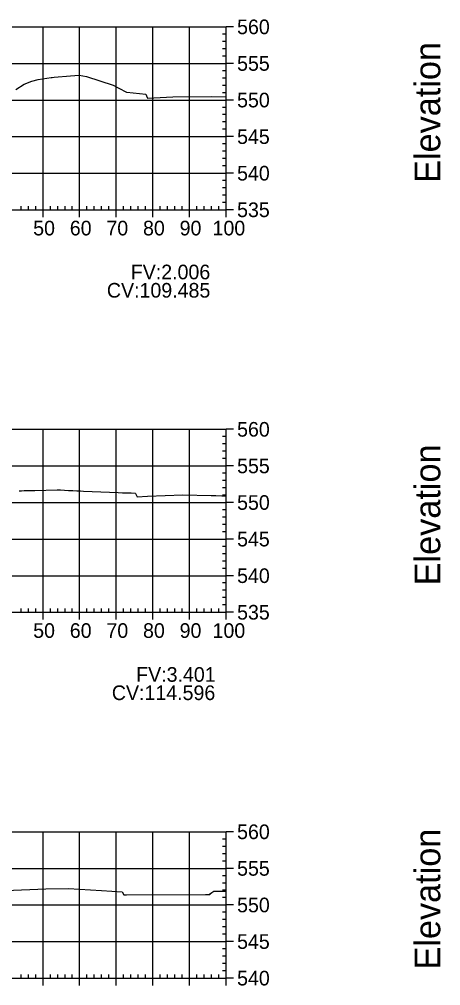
# Model space of a CAD drawing. Extents: x 704834 to 709892, y 372981 to 377533.
# Drawn here: x 707280.4 to 707395.5, y 373740.8 to 374004.9 of the extents above; entities that cross this region are included whole.
import ezdxf

# ---------------------------------------------------------------- set-up
doc = ezdxf.new("R2010")
doc.units = 0
for name, color, linetype in [('57', 7, 'Continuous'), ('59', 7, 'Continuous'), ('60', 7, 'Continuous'), ('Existing', 7, 'Continuous')]:
    doc.layers.add(name, color=color, linetype=linetype)

msp = doc.modelspace()

# ---------------------------------------------------------------- linework, layer by layer
at = {"layer": '57'}
for p, q in [((707136.87, 374002.82), (707336.87, 374002.82)), ((707286.87, 373952.82), (707286.87, 374002.82)), ((707296.87, 373952.82), (707296.87, 374002.82)), ((707306.87, 373952.82), (707306.87, 374002.82)), ((707316.87, 373952.82), (707316.87, 374002.82)), ((707326.87, 373952.82), (707326.87, 374002.82)), ((707336.87, 373952.82), (707336.87, 374002.82)), ((707336.87, 373952.82), (707336.87, 374002.82)), ((707338.87, 374002.82), (707336.87, 374002.82)), ((707336.87, 374000.82), (707335.87, 374000.82)), ((707336.87, 373998.82), (707335.87, 373998.82)), ((707336.87, 373996.82), (707335.87, 373996.82)), ((707336.87, 373994.82), (707335.87, 373994.82)), ((707136.87, 373992.82), (707336.87, 373992.82)), ((707338.87, 373992.82), (707336.87, 373992.82)), ((707336.87, 373990.82), (707335.87, 373990.82)), ((707336.87, 373988.82), (707335.87, 373988.82)), ((707336.87, 373986.82), (707335.87, 373986.82)), ((707336.87, 373984.82), (707335.87, 373984.82)), ((707136.87, 373982.82), (707336.87, 373982.82)), ((707338.87, 373982.82), (707336.87, 373982.82)), ((707336.87, 373980.82), (707335.87, 373980.82)), ((707336.87, 373978.82), (707335.87, 373978.82)), ((707336.87, 373976.82), (707335.87, 373976.82)), ((707336.87, 373974.82), (707335.87, 373974.82)), ((707136.87, 373972.82), (707336.87, 373972.82)), ((707336.87, 373970.82), (707335.87, 373970.82)), ((707338.87, 373972.82), (707336.87, 373972.82)), ((707336.87, 373968.82), (707335.87, 373968.82)), ((707336.87, 373966.82), (707335.87, 373966.82)), ((707136.87, 373962.82), (707336.87, 373962.82)), ((707336.87, 373964.82), (707335.87, 373964.82)), ((707338.87, 373962.82), (707336.87, 373962.82)), ((707336.87, 373960.82), (707335.87, 373960.82)), ((707336.87, 373958.82), (707335.87, 373958.82)), ((707336.87, 373956.82), (707335.87, 373956.82)), ((707336.87, 373954.82), (707335.87, 373954.82)), ((707136.87, 373952.82), (707336.87, 373952.82)), ((707136.87, 373952.82), (707336.87, 373952.82)), ((707280.87, 373952.82), (707280.87, 373953.82)), ((707282.87, 373952.82), (707282.87, 373953.82)), ((707284.87, 373952.82), (707284.87, 373953.82)), ((707286.87, 373950.82), (707286.87, 373952.82)), ((707288.87, 373952.82), (707288.87, 373953.82)), ((707290.87, 373952.82), (707290.87, 373953.82)), ((707292.87, 373952.82), (707292.87, 373953.82)), ((707294.87, 373952.82), (707294.87, 373953.82)), ((707296.87, 373950.82), (707296.87, 373952.82)), ((707298.87, 373952.82), (707298.87, 373953.82)), ((707300.87, 373952.82), (707300.87, 373953.82)), ((707302.87, 373952.82), (707302.87, 373953.82)), ((707304.87, 373952.82), (707304.87, 373953.82)), ((707306.87, 373950.82), (707306.87, 373952.82)), ((707308.87, 373952.82), (707308.87, 373953.82)), ((707310.87, 373952.82), (707310.87, 373953.82)), ((707312.87, 373952.82), (707312.87, 373953.82)), ((707314.87, 373952.82), (707314.87, 373953.82)), ((707316.87, 373950.82), (707316.87, 373952.82)), ((707318.87, 373952.82), (707318.87, 373953.82)), ((707320.87, 373952.82), (707320.87, 373953.82)), ((707322.87, 373952.82), (707322.87, 373953.82)), ((707324.87, 373952.82), (707324.87, 373953.82)), ((707326.87, 373950.82), (707326.87, 373952.82)), ((707328.87, 373952.82), (707328.87, 373953.82)), ((707330.87, 373952.82), (707330.87, 373953.82)), ((707332.87, 373952.82), (707332.87, 373953.82)), ((707334.87, 373952.82), (707334.87, 373953.82)), ((707336.87, 373950.82), (707336.87, 373952.82)), ((707338.87, 373952.82), (707336.87, 373952.82)), ((707136.87, 373892.82), (707336.87, 373892.82)), ((707286.87, 373842.82), (707286.87, 373892.82)), ((707296.87, 373842.82), (707296.87, 373892.82)), ((707306.87, 373842.82), (707306.87, 373892.82)), ((707316.87, 373842.82), (707316.87, 373892.82)), ((707326.87, 373842.82), (707326.87, 373892.82)), ((707336.87, 373842.82), (707336.87, 373892.82)), ((707336.87, 373842.82), (707336.87, 373892.82)), ((707338.87, 373892.82), (707336.87, 373892.82)), ((707336.87, 373890.82), (707335.87, 373890.82)), ((707336.87, 373888.82), (707335.87, 373888.82)), ((707336.87, 373886.82), (707335.87, 373886.82)), ((707336.87, 373884.82), (707335.87, 373884.82)), ((707136.87, 373882.82), (707336.87, 373882.82)), ((707336.87, 373880.82), (707335.87, 373880.82)), ((707338.87, 373882.82), (707336.87, 373882.82)), ((707336.87, 373878.82), (707335.87, 373878.82)), ((707336.87, 373876.82), (707335.87, 373876.82)), ((707136.87, 373872.82), (707336.87, 373872.82)), ((707336.87, 373874.82), (707335.87, 373874.82)), ((707338.87, 373872.82), (707336.87, 373872.82)), ((707336.87, 373870.82), (707335.87, 373870.82)), ((707336.87, 373868.82), (707335.87, 373868.82)), ((707336.87, 373866.82), (707335.87, 373866.82)), ((707336.87, 373864.82), (707335.87, 373864.82)), ((707136.87, 373862.82), (707336.87, 373862.82)), ((707338.87, 373862.82), (707336.87, 373862.82)), ((707336.87, 373860.82), (707335.87, 373860.82)), ((707336.87, 373858.82), (707335.87, 373858.82)), ((707336.87, 373856.82), (707335.87, 373856.82)), ((707336.87, 373854.82), (707335.87, 373854.82)), ((707136.87, 373852.82), (707336.87, 373852.82)), ((707338.87, 373852.82), (707336.87, 373852.82)), ((707336.87, 373850.82), (707335.87, 373850.82)), ((707336.87, 373848.82), (707335.87, 373848.82)), ((707336.87, 373846.82), (707335.87, 373846.82)), ((707280.87, 373842.82), (707280.87, 373843.82)), ((707282.87, 373842.82), (707282.87, 373843.82)), ((707284.87, 373842.82), (707284.87, 373843.82)), ((707288.87, 373842.82), (707288.87, 373843.82)), ((707290.87, 373842.82), (707290.87, 373843.82)), ((707292.87, 373842.82), (707292.87, 373843.82)), ((707294.87, 373842.82), (707294.87, 373843.82)), ((707298.87, 373842.82), (707298.87, 373843.82)), ((707300.87, 373842.82), (707300.87, 373843.82)), ((707302.87, 373842.82), (707302.87, 373843.82)), ((707304.87, 373842.82), (707304.87, 373843.82)), ((707308.87, 373842.82), (707308.87, 373843.82)), ((707310.87, 373842.82), (707310.87, 373843.82)), ((707312.87, 373842.82), (707312.87, 373843.82)), ((707314.87, 373842.82), (707314.87, 373843.82)), ((707318.87, 373842.82), (707318.87, 373843.82)), ((707320.87, 373842.82), (707320.87, 373843.82)), ((707322.87, 373842.82), (707322.87, 373843.82)), ((707324.87, 373842.82), (707324.87, 373843.82)), ((707328.87, 373842.82), (707328.87, 373843.82)), ((707330.87, 373842.82), (707330.87, 373843.82)), ((707332.87, 373842.82), (707332.87, 373843.82)), ((707334.87, 373842.82), (707334.87, 373843.82)), ((707336.87, 373844.82), (707335.87, 373844.82)), ((707136.87, 373842.82), (707336.87, 373842.82)), ((707136.87, 373842.82), (707336.87, 373842.82)), ((707286.87, 373840.82), (707286.87, 373842.82)), ((707296.87, 373840.82), (707296.87, 373842.82)), ((707306.87, 373840.82), (707306.87, 373842.82)), ((707316.87, 373840.82), (707316.87, 373842.82)), ((707326.87, 373840.82), (707326.87, 373842.82)), ((707336.87, 373840.82), (707336.87, 373842.82)), ((707338.87, 373842.82), (707336.87, 373842.82)), ((707136.87, 373782.82), (707336.87, 373782.82)), ((707286.87, 373742.82), (707286.87, 373782.82)), ((707296.87, 373742.82), (707296.87, 373782.82)), ((707306.87, 373742.82), (707306.87, 373782.82)), ((707316.87, 373742.82), (707316.87, 373782.82)), ((707326.87, 373742.82), (707326.87, 373782.82)), ((707336.87, 373742.82), (707336.87, 373782.82)), ((707336.87, 373742.82), (707336.87, 373782.82)), ((707338.87, 373782.82), (707336.87, 373782.82)), ((707336.87, 373780.82), (707335.87, 373780.82)), ((707336.87, 373778.82), (707335.87, 373778.82)), ((707336.87, 373776.82), (707335.87, 373776.82)), ((707136.87, 373772.82), (707336.87, 373772.82)), ((707336.87, 373774.82), (707335.87, 373774.82)), ((707338.87, 373772.82), (707336.87, 373772.82)), ((707336.87, 373770.82), (707335.87, 373770.82)), ((707336.87, 373768.82), (707335.87, 373768.82)), ((707336.87, 373766.82), (707335.87, 373766.82)), ((707336.87, 373764.82), (707335.87, 373764.82)), ((707136.87, 373762.82), (707336.87, 373762.82)), ((707338.87, 373762.82), (707336.87, 373762.82)), ((707336.87, 373760.82), (707335.87, 373760.82)), ((707336.87, 373758.82), (707335.87, 373758.82)), ((707336.87, 373756.82), (707335.87, 373756.82)), ((707336.87, 373754.82), (707335.87, 373754.82)), ((707136.87, 373752.82), (707336.87, 373752.82)), ((707338.87, 373752.82), (707336.87, 373752.82)), ((707336.87, 373750.82), (707335.87, 373750.82)), ((707336.87, 373748.82), (707335.87, 373748.82)), ((707336.87, 373746.82), (707335.87, 373746.82)), ((707280.87, 373742.82), (707280.87, 373743.82)), ((707282.87, 373742.82), (707282.87, 373743.82)), ((707284.87, 373742.82), (707284.87, 373743.82)), ((707288.87, 373742.82), (707288.87, 373743.82)), ((707290.87, 373742.82), (707290.87, 373743.82)), ((707292.87, 373742.82), (707292.87, 373743.82)), ((707294.87, 373742.82), (707294.87, 373743.82)), ((707298.87, 373742.82), (707298.87, 373743.82)), ((707300.87, 373742.82), (707300.87, 373743.82)), ((707302.87, 373742.82), (707302.87, 373743.82)), ((707304.87, 373742.82), (707304.87, 373743.82)), ((707308.87, 373742.82), (707308.87, 373743.82)), ((707310.87, 373742.82), (707310.87, 373743.82)), ((707312.87, 373742.82), (707312.87, 373743.82)), ((707314.87, 373742.82), (707314.87, 373743.82)), ((707318.87, 373742.82), (707318.87, 373743.82)), ((707320.87, 373742.82), (707320.87, 373743.82)), ((707322.87, 373742.82), (707322.87, 373743.82)), ((707324.87, 373742.82), (707324.87, 373743.82)), ((707328.87, 373742.82), (707328.87, 373743.82)), ((707330.87, 373742.82), (707330.87, 373743.82)), ((707332.87, 373742.82), (707332.87, 373743.82)), ((707334.87, 373742.82), (707334.87, 373743.82)), ((707336.87, 373744.82), (707335.87, 373744.82)), ((707136.87, 373742.82), (707336.87, 373742.82)), ((707136.87, 373742.82), (707336.87, 373742.82)), ((707286.87, 373740.82), (707286.87, 373742.82)), ((707296.87, 373740.82), (707296.87, 373742.82)), ((707306.87, 373740.82), (707306.87, 373742.82)), ((707316.87, 373740.82), (707316.87, 373742.82)), ((707326.87, 373740.82), (707326.87, 373742.82)), ((707336.87, 373740.82), (707336.87, 373742.82)), ((707338.87, 373742.82), (707336.87, 373742.82))]:
    msp.add_line(p, q, dxfattribs=at)
at = {"layer": 'Existing'}
for points in [[(707279.48, 373985.74), (707281.72, 373987.19), (707283.79, 373987.98), (707285.56, 373988.47), (707289.05, 373988.95), (707289.24, 373988.96), (707289.4, 373988.99), (707289.93, 373989.06), (707294.4, 373989.42), (707296.75, 373989.59), (707298.78, 373989.24), (707306.06, 373986.84), (707309.52, 373985.03), (707309.69, 373984.93), (707309.75, 373984.93), (707314.97, 373984.38), (707315.15, 373983.95), (707315.42, 373983.35), (707322.35, 373983.68), (707332.77, 373983.78), (707336.87, 373983.67)], [(707280.32, 373875.99), (707280.95, 373876.03), (707281.69, 373876.08), (707282.53, 373876.11), (707283.48, 373876.13), (707284.66, 373876.13), (707290.71, 373876.28), (707291.66, 373876.25), (707292.73, 373876.2), (707293.86, 373876.14), (707295, 373876.09), (707296.09, 373876.03), (707297.08, 373875.99), (707297.93, 373875.96), (707307.42, 373875.52), (707308.55, 373875.49), (707309.04, 373875.49), (707309.47, 373875.48), (707309.84, 373875.48), (707310.17, 373875.48), (707310.45, 373875.47), (707310.69, 373875.47), (707310.95, 373875.46), (707312.05, 373875.38), (707312.11, 373875.24), (707312.57, 373874.38), (707315.4, 373874.52), (707325.02, 373874.92), (707332.82, 373874.75), (707334.07, 373874.71), (707335.69, 373874.68), (707336.87, 373874.64)], [(707276.66, 373766.75), (707287.67, 373767.21), (707293.79, 373767.36), (707302.82, 373766.76), (707308.44, 373766.43), (707308.97, 373765.62), (707309, 373765.55), (707309.64, 373765.58), (707331.27, 373765.72), (707332.13, 373765.69), (707332.44, 373765.69), (707332.63, 373765.95), (707332.98, 373766.21), (707333.53, 373766.63), (707336.87, 373766.55)]]:
    msp.add_lwpolyline(points, dxfattribs=at)

# ---------------------------------------------------------------- texts
for s, p in [('CV:109.485', (707304.31, 373928.82)), ('CV:114.596', (707305.66, 373818.82))]:
    msp.add_text(s, height=4).set_placement(p)
at = {"layer": '57'}
for s, p in [('560', (707339.87, 374000.82)), ('555', (707339.87, 373990.82)), ('550', (707339.87, 373980.82)), ('545', (707339.87, 373970.82)), ('540', (707339.87, 373960.82)), ('535', (707339.87, 373950.82)), ('50', (707284.18, 373945.82)), ('60', (707294.18, 373945.82)), ('70', (707304.18, 373945.82)), ('80', (707314.18, 373945.82)), ('90', (707324.18, 373945.82)), ('100', (707333.17, 373945.82)), ('560', (707339.87, 373890.82)), ('555', (707339.87, 373880.82)), ('550', (707339.87, 373870.82)), ('545', (707339.87, 373860.82)), ('540', (707339.87, 373850.82)), ('535', (707339.87, 373840.82)), ('50', (707284.18, 373835.82)), ('60', (707294.18, 373835.82)), ('70', (707304.18, 373835.82)), ('80', (707314.18, 373835.82)), ('90', (707324.18, 373835.82)), ('100', (707333.17, 373835.82)), ('560', (707339.87, 373780.82)), ('555', (707339.87, 373770.82)), ('550', (707339.87, 373760.82)), ('545', (707339.87, 373750.82)), ('540', (707339.87, 373740.82))]:
    msp.add_text(s, height=4, dxfattribs=at).set_placement(p)
at = {"layer": '59'}
for s, p in [('FV:2.006', (707310.83, 373933.82)), ('FV:3.401', (707312.31, 373823.82))]:
    msp.add_text(s, height=4, dxfattribs=at).set_placement(p)
at = {"layer": '60'}
for p in [(707395.37, 373960.18), (707395.37, 373850.18), (707395.37, 373745.18)]:
    msp.add_text('Elevation', height=7, rotation=90, dxfattribs=at).set_placement(p)

doc.saveas('drawing.dxf')
